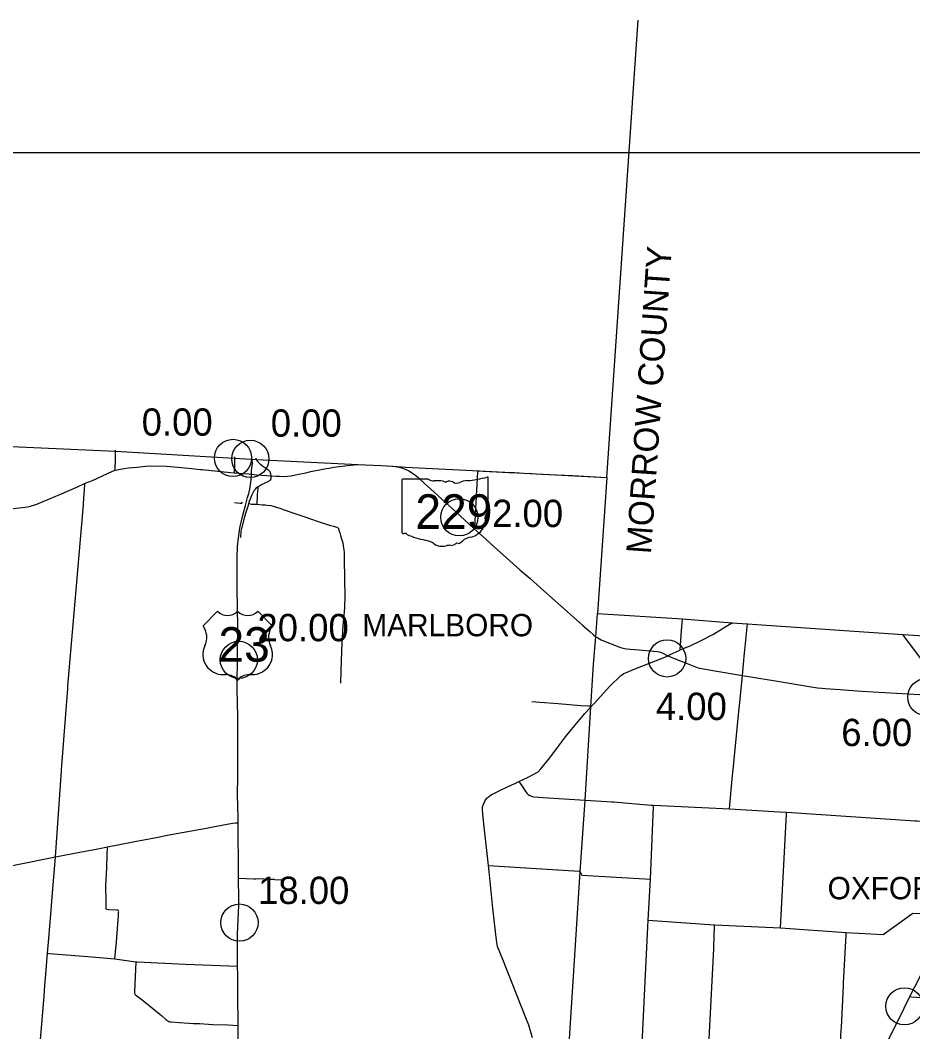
# Model space of a CAD drawing. Extents: x 1659811 to 1934326, y 644115 to 934867.
# Drawn here: x 1799814 to 1835797, y 864569 to 905333 of the extents above; entities that cross this region are included whole.
import ezdxf

# ---------------------------------------------------------------- set-up
doc = ezdxf.new("R2010")
doc.units = 0
for name, color, linetype in [('Default', 7, 'Continuous'), ('GM_X_Adjacent_County', 7, 'Continuous'), ('GM_X_Adjacent_County_Text', 7, 'Continuous'), ('GM_X_County', 7, 'Continuous'), ('GM_X_County_Road', 7, 'Continuous'), ('GM_X_State_Route', 7, 'Continuous'), ('GM_X_State_Shield', 7, 'Continuous'), ('GM_X_Township', 7, 'Continuous'), ('GM_X_Township_Road', 7, 'Continuous'), ('GM_X_Township_Text', 7, 'Continuous'), ('GM_X_US_Route', 7, 'Continuous'), ('GM_X_US_Shield', 7, 'Continuous'), ('SC_Scratch1', 7, 'Continuous')]:
    doc.layers.add(name, color=color, linetype=linetype)

msp = doc.modelspace()

# ---------------------------------------------------------------- linework, layer by layer
at = {"layer": 'Default'}
for centre in [(1808393, 887694), (1808393, 887694), (1809093, 887655), (1809093, 887655), (1817518, 885300), (1808627, 879557), (1825893, 879614), (1836343, 878055), (1808652, 868968), (1835461, 865595)]:
    msp.add_circle(centre, 750, dxfattribs=at)
at = {"layer": 'GM_X_Adjacent_County'}
msp.add_line((1823458, 886911), (1824723, 905333), dxfattribs=at)
at = {"layer": 'GM_X_County'}
msp.add_lwpolyline([(1797651, 888237), (1803655, 887971), (1808445, 887685), (1809126, 887642), (1809339, 887629), (1813443, 887429), (1813717, 887422), (1814360, 887388), (1814847, 887358), (1815353, 887328), (1818316, 887169), (1823458, 886911), (1823082, 881429), (1826517, 881205), (1828513, 881052), (1829123, 881005), (1835395, 880574), (1836682, 880495)], dxfattribs=at)
at = {"layer": 'GM_X_County_Road'}
for points in [[(1802428, 886671), (1802725, 886790), (1803530, 887161), (1803639, 887203), (1803789, 887229), (1804010, 887263), (1804184, 887296), (1804528, 887326), (1804861, 887359), (1805077, 887369), (1805715, 887362), (1806296, 887312), (1806604, 887281), (1807079, 887231), (1807143, 887228), (1808298, 887102), (1808443, 887089)], [(1797502, 885545), (1798225, 885516), (1798393, 885518), (1798918, 885581), (1799416, 885645), (1799891, 885700), (1800108, 885729), (1800227, 885756), (1800345, 885789), (1800404, 885808), (1800482, 885836), (1801245, 886152), (1801314, 886180), (1802090, 886513), (1802428, 886671)], [(1801484, 875131), (1801730, 878401), (1801736, 878492), (1802364, 885806), (1802368, 885867), (1802423, 886605), (1802428, 886671)], [(1826404, 879946), (1826423, 879954), (1826844, 880138), (1827215, 880304), (1827767, 880596), (1828264, 880901), (1828526, 881056)], [(1826423, 879954), (1826479, 880739), (1826518, 881195)], [(1822822, 877662), (1822979, 877822), (1823573, 878476), (1824013, 878909), (1824059, 878945), (1824151, 879002), (1824217, 879033), (1824631, 879211), (1825422, 879515), (1825871, 879688), (1825923, 879717)], [(1825923, 879717), (1825991, 879759), (1826404, 879946)], [(1818695, 874040), (1818726, 874065), (1818820, 874127), (1818849, 874146), (1819230, 874331), (1819753, 874577), (1819917, 874653), (1820258, 874816), (1820515, 874948), (1820647, 875011), (1820694, 875046), (1820805, 875160), (1821161, 875608), (1821552, 876138), (1821797, 876450), (1822043, 876750), (1822580, 877393), (1822787, 877627), (1822822, 877662)], [(1801238, 871613), (1801481, 875086), (1801483, 875120), (1801484, 875131)], [(1820462, 864324), (1820315, 864828), (1820199, 865126), (1819267, 867478), (1819059, 868009), (1819037, 868087), (1819024, 868161), (1818988, 868490), (1818871, 869545), (1818714, 871024), (1818688, 871275), (1818522, 872824), (1818481, 873185), (1818449, 873518), (1818456, 873613), (1818468, 873675), (1818498, 873766), (1818559, 873888), (1818627, 873984), (1818695, 874040)], [(1824699, 860768), (1824709, 860807), (1824715, 860860), (1824883, 864100), (1825114, 868796), (1825134, 869072), (1825228, 870716), (1825347, 873642), (1825350, 873697)], [(1825350, 873697), (1828404, 873550), (1830426, 873436), (1830706, 873421), (1835899, 873073), (1835968, 873069), (1839135, 872864)], [(1796250, 870609), (1800830, 871534), (1801238, 871613), (1802216, 871813), (1802942, 871947), (1803327, 872024), (1803819, 872121), (1804436, 872238), (1805225, 872387), (1805820, 872499), (1807386, 872793), (1807725, 872855), (1808371, 872970), (1808499, 872991), (1808602, 872989)], [(1801567, 856755), (1801567, 856755), (1801584, 856930), (1801742, 859524), (1801746, 859662), (1801732, 859727), (1801677, 859846), (1801556, 860087), (1800489, 862190), (1800471, 862240), (1800469, 862342), (1800776, 866006), (1800811, 866452), (1800848, 866888), (1800911, 867730), (1800965, 868323), (1801008, 868838), (1801046, 869299), (1801092, 869835), (1801238, 871613)]]:
    msp.add_lwpolyline(points, dxfattribs=at)
at = {"layer": 'GM_X_State_Route'}
for points in [[(1808448, 887738), (1808450, 887411), (1808443, 887089)], [(1808443, 887089), (1808443, 887089), (1809011, 887047), (1809140, 887038)], [(1809140, 887038), (1809351, 887019), (1809932, 886979), (1810132, 886963), (1810262, 886956), (1810420, 886950), (1810584, 886956), (1810738, 886979), (1811036, 887037), (1811335, 887099), (1811536, 887144), (1811949, 887231), (1812149, 887270), (1812265, 887288), (1812452, 887318), (1813005, 887387), (1813408, 887426)], [(1813408, 887426), (1813443, 887429), (1813717, 887422), (1814360, 887388), (1814824, 887360)], [(1814824, 887360), (1814847, 887358), (1815015, 887333), (1815089, 887321), (1815189, 887294), (1815338, 887242), (1815486, 887171), (1815704, 887032), (1815841, 886918), (1816128, 886656), (1816355, 886449), (1816954, 885901), (1817356, 885538), (1818106, 884845), (1818568, 884430), (1818934, 884102), (1819283, 883790), (1819954, 883190), (1820355, 882842), (1820806, 882440), (1821377, 881933), (1822496, 880940), (1822775, 880699), (1822923, 880569), (1823026, 880489), (1823096, 880443), (1823229, 880369), (1823524, 880245), (1823681, 880185), (1823974, 880072), (1824071, 880043), (1824169, 880019), (1824269, 880002), (1824418, 879984), (1824766, 879955), (1825340, 879913), (1825491, 879897), (1825574, 879880), (1825668, 879848), (1825923, 879717), (1826289, 879572), (1826707, 879409), (1826973, 879302), (1827103, 879251), (1827193, 879225), (1827284, 879205), (1827814, 879113), (1828926, 878930), (1829588, 878819), (1830263, 878712), (1831616, 878486), (1831957, 878431), (1832136, 878410), (1832267, 878397), (1832870, 878356), (1833733, 878300), (1836550, 878131)]]:
    msp.add_lwpolyline(points, dxfattribs=at)
at = {"layer": 'GM_X_State_Shield'}
for p, q in [((1815205, 886800), (1815205, 884687)), ((1815205, 886800), (1815205, 884687)), ((1816258, 886837), (1815239, 886837)), ((1816258, 886837), (1815239, 886837)), ((1818685, 885784), (1818685, 886889)), ((1818685, 885784), (1818685, 886889)), ((1818685, 885784), (1818685, 885784)), ((1818685, 885784), (1818685, 885784))]:
    msp.add_line(p, q, dxfattribs=at)
for centre, major_axis, start_param, end_param in [((1815244, 886805), (40.3, 0), 1.712693, 3.28349), ((1815244, 886805), (40.3, 0), 1.712693, 3.28349), ((1816501, 887082), (391, 0), 4.042523, 4.731795), ((1816501, 887082), (391, 0), 4.042523, 4.731795), ((1816630, 885650), (1404, 0), 1.404758, 1.657858), ((1816630, 885650), (1404, 0), 1.404758, 1.657858), ((1816949, 886816), (113, 0), 3.836095, 5.185415), ((1816949, 886816), (113, 0), 3.836095, 5.185415), ((1817115, 886572), (235, 0), 0.950623, 2.079405), ((1817115, 886572), (235, 0), 0.950623, 2.079405), ((1817418, 886907), (282, 0), 4.081561, 5.145723), ((1817418, 886907), (282, 0), 4.081561, 5.145723), ((1817916, 886191), (743, 0), 1.699011, 2.107814), ((1817916, 886191), (743, 0), 1.699011, 2.107814), ((1817445, 889718), (3691, 0), 4.814394, 5.042369), ((1817445, 889718), (3691, 0), 4.814394, 5.042369), ((1818646, 886894), (38.7, 0), 6.141152, 7.989035), ((1818646, 886894), (38.7, 0), 6.141152, 7.989035), ((1818824, 885321), (262, 0), 2.387724, 3.262537), ((1818824, 885321), (262, 0), 2.387724, 3.262537), ((1818676, 885703), (60, 0), 1.883978, 3.671073), ((1818676, 885703), (60, 0), 1.883978, 3.671073), ((1818295, 885563), (360, 0), 5.934695, 6.695948), ((1818295, 885563), (360, 0), 5.934695, 6.695948), ((1818644, 885779), (41.5, 0), 5.05454, 6.418171), ((1818644, 885779), (41.5, 0), 5.05454, 6.418171), ((1817652, 885180), (923, 0), 5.101752, 6.440018), ((1817652, 885180), (923, 0), 5.101752, 6.440018), ((1815245, 884683), (40.7, 0), 3.00124, 4.508301), ((1815245, 884683), (40.7, 0), 3.00124, 4.508301), ((1815251, 884899), (310, 0), 4.665946, 4.897461), ((1815251, 884899), (310, 0), 4.665946, 4.897461), ((1815314, 884565), (112, 0), 0.519207, 1.627899), ((1815314, 884565), (112, 0), 0.519207, 1.627899), ((1816728, 886464), (2665, 0), 4.195997, 4.488961), ((1816728, 886464), (2665, 0), 4.195997, 4.488961), ((1815933, 883738), (834, 0), 0.823519, 1.323587), ((1815933, 883738), (834, 0), 0.823519, 1.323587), ((1816835, 884555), (529, 0), 4.026481, 4.996735), ((1816835, 884555), (529, 0), 4.026481, 4.996735), ((1817141, 883824), (435, 0), 1.495662, 1.94098), ((1817141, 883824), (435, 0), 1.495662, 1.94098), ((1817179, 884397), (282, 0), 4.691044, 5.507374), ((1817179, 884397), (282, 0), 4.691044, 5.507374), ((1817434, 884192), (79.4, 0), 1.147584, 2.315152), ((1817434, 884192), (79.4, 0), 1.147584, 2.315152), ((1817401, 884482), (298, 0), 4.937069, 5.64225), ((1817401, 884482), (298, 0), 4.937069, 5.64225), ((1818041, 884094), (506, 0), 1.647645, 2.488434), ((1818041, 884094), (506, 0), 1.647645, 2.488434)]:
    msp.add_ellipse(centre, major_axis=major_axis, ratio=0.8, start_param=start_param, end_param=end_param, dxfattribs=at)
at = {"layer": 'GM_X_Township'}
msp.add_lwpolyline([(1836785, 859928), (1833125, 860220), (1832799, 860239), (1832694, 860243), (1830166, 860402), (1830089, 860410), (1830057, 860416), (1824857, 860710), (1823464, 860801), (1821743, 860915), (1821820, 862138), (1821956, 864281), (1822382, 871013), (1822583, 873901), (1822822, 877662), (1822932, 879384), (1823026, 880489), (1823082, 881429)], dxfattribs=at)
at = {"layer": 'GM_X_Township_Road'}
for points in [[(1803639, 887203), (1803654, 887676), (1803660, 888000)], [(1809932, 886979), (1809918, 887050), (1809907, 887094), (1809888, 887135), (1809878, 887151), (1809840, 887193), (1809801, 887219), (1809584, 887360), (1809495, 887435), (1809449, 887480), (1809413, 887519), (1809392, 887551), (1809310, 887690)], [(1818106, 884845), (1818121, 884859), (1818133, 884883), (1818136, 884905), (1818252, 886879), (1818267, 887127), (1818268, 887136), (1818271, 887143), (1818274, 887150), (1818280, 887162)], [(1818280, 887162), (1818283, 887165), (1818289, 887169), (1818299, 887170), (1818316, 887171), (1818334, 887171), (1818481, 887161), (1819006, 887135), (1819514, 887112), (1819744, 887102), (1820121, 887082), (1820432, 887068), (1820842, 887046), (1821432, 887018), (1822088, 886984), (1822989, 886935), (1823461, 886911)], [(1808984, 885705), (1809011, 885796), (1809034, 885855), (1809061, 885951), (1809170, 886226), (1809206, 886304), (1809251, 886376), (1809294, 886437), (1809358, 886504), (1809406, 886542), (1809454, 886576), (1809542, 886627), (1809831, 886763), (1809881, 886792), (1809913, 886825), (1809931, 886870), (1809935, 886910), (1809932, 886979)], [(1809386, 886211), (1809409, 886473), (1809406, 886542)], [(1808454, 885901), (1808566, 885881), (1808684, 885871), (1808743, 885873), (1808777, 885905)], [(1809034, 885855), (1809142, 885837), (1809263, 885827), (1809364, 885824), (1809568, 885807), (1809684, 885798), (1809773, 885791), (1809914, 885774), (1810011, 885752), (1810278, 885666), (1810454, 885608), (1810925, 885443), (1811247, 885331), (1811523, 885237)], [(1809364, 885824), (1809383, 886171), (1809386, 886211)], [(1808714, 884485), (1808722, 884731), (1808722, 884738), (1808750, 884850), (1808872, 885317), (1808915, 885473), (1808938, 885554), (1808984, 885705)], [(1811523, 885237), (1811827, 885133), (1812317, 884973), (1812441, 884940), (1812528, 884920), (1812580, 884904), (1812610, 884886), (1812639, 884853), (1812664, 884782), (1812698, 884680), (1812730, 884568), (1812770, 884428), (1812820, 884266), (1812840, 884152), (1812859, 883988), (1812870, 883884), (1812870, 883618), (1812883, 882825), (1812883, 882752), (1812905, 882162), (1812885, 881655), (1812818, 880932), (1812765, 879975), (1812762, 879888), (1812743, 879096), (1812732, 878621)], [(1828926, 878930), (1829014, 879840), (1829023, 879943), (1829130, 881016)], [(1836550, 878131), (1836572, 878407), (1836577, 878507), (1836605, 878769), (1836613, 878847), (1836605, 878899), (1836595, 878967), (1836565, 879011), (1836515, 879086), (1835436, 880521), (1835397, 880584)], [(1828404, 873550), (1828535, 874900), (1828545, 874985), (1828797, 877614), (1828805, 877701), (1828926, 878930)], [(1820435, 877874), (1820766, 877848), (1821496, 877793), (1822410, 877722), (1822732, 877701), (1822772, 877694), (1822797, 877688), (1822822, 877662)], [(1819917, 874653), (1820070, 874430), (1820190, 874250), (1820246, 874169), (1820290, 874124), (1820359, 874086), (1820425, 874058), (1820460, 874051)], [(1820460, 874051), (1820518, 874039), (1820891, 874015), (1822583, 873901), (1822593, 873900)], [(1822593, 873900), (1823661, 873833), (1823727, 873829), (1825253, 873705), (1825350, 873697)], [(1830464, 868756), (1830701, 873344), (1830706, 873421)], [(1803268, 870443), (1803301, 871169), (1803323, 871703), (1803327, 872024)], [(1818688, 871275), (1822342, 871039), (1822367, 871038)], [(1808615, 870762), (1809236, 870737), (1809316, 870737), (1809432, 870743), (1809843, 870725), (1810007, 870717), (1810039, 870714), (1810063, 870708), (1810302, 870697), (1810369, 870694)], [(1822367, 871038), (1822368, 871038), (1822382, 871013), (1822458, 870878), (1825228, 870716)], [(1803630, 867510), (1803691, 868196), (1803773, 869260), (1803782, 869375), (1803783, 869405), (1803781, 869425), (1803775, 869439), (1803764, 869452), (1803746, 869464), (1803713, 869468), (1803374, 869487), (1803312, 869492), (1803294, 869504), (1803281, 869529), (1803275, 869558), (1803280, 869733), (1803274, 869853), (1803267, 870424), (1803268, 870443)], [(1825134, 869072), (1827790, 868881), (1827808, 868880), (1830464, 868756), (1833115, 868570), (1834606, 868488), (1835796, 869350), (1837331, 869279), (1837434, 869271)], [(1824883, 864100), (1825008, 864087), (1825479, 864057), (1827301, 863943), (1827512, 863928), (1827528, 863927), (1827544, 863932), (1827556, 863942), (1827563, 863956), (1827574, 864035), (1827772, 867912), (1827777, 867978), (1827806, 868822), (1827808, 868880)], [(1832712, 860086), (1832692, 860180), (1832694, 860243), (1832711, 860815), (1832717, 860894), (1832916, 864638), (1832920, 864735), (1833003, 866422), (1833008, 866525), (1833111, 868476), (1833115, 868570)], [(1800911, 867730), (1800986, 867727), (1801330, 867699), (1802540, 867596), (1803630, 867510), (1804477, 867384), (1804498, 867383), (1804527, 867381)], [(1804477, 867384), (1804421, 866175), (1804424, 866127), (1804449, 866069), (1804513, 866012), (1804732, 865849), (1805503, 865225), (1805691, 865068), (1805810, 864983), (1805846, 864967), (1805905, 864963), (1806229, 864943), (1806794, 864904), (1807037, 864899), (1807575, 864865), (1808185, 864842), (1808605, 864823)], [(1804527, 867381), (1806474, 867297)], [(1806474, 867297), (1808579, 867207)], [(1835681, 865996), (1835751, 865973), (1841870, 865582), (1844920, 865421)]]:
    msp.add_lwpolyline(points, dxfattribs=at)
at = {"layer": 'GM_X_US_Route'}
for points in [[(1808684, 884925), (1808774, 885335), (1808893, 885780), (1808982, 886093), (1809032, 886266), (1809069, 886438), (1809101, 886628), (1809127, 886805), (1809140, 887038), (1809140, 887166), (1809178, 887493), (1809158, 887698)], [(1808573, 884088), (1808574, 884127), (1808608, 884480), (1808669, 884858), (1808684, 884925)], [(1808559, 883718), (1808573, 884088)], [(1808595, 873359), (1808593, 873477), (1808580, 874305), (1808584, 874680), (1808589, 875164), (1808584, 876236), (1808583, 877272), (1808564, 878356), (1808567, 879838), (1808589, 880869), (1808563, 882458), (1808556, 883637), (1808559, 883718)], [(1832814, 860270), (1833045, 860728), (1833707, 862039), (1833995, 862623), (1834269, 863162), (1835215, 865051), (1835681, 865996), (1836078, 866774), (1836442, 867502), (1837331, 869279), (1837642, 869882), (1838022, 870648), (1838475, 871555), (1838873, 872351), (1839135, 872864), (1840316, 875226), (1840905, 876404)], [(1808574, 868253), (1808573, 868508), (1808622, 869660), (1808622, 869931), (1808615, 870762), (1808609, 871383), (1808606, 872500), (1808602, 872989), (1808595, 873359)], [(1808580, 867154), (1808579, 867207), (1808575, 868049), (1808574, 868253)], [(1808593, 863493), (1808595, 863872), (1808605, 864823), (1808590, 866059), (1808585, 866653), (1808583, 866893), (1808580, 867154)]]:
    msp.add_lwpolyline(points, dxfattribs=at)
at = {"layer": 'GM_X_US_Shield'}
for p, q in [((1807768, 881512), (1807188, 880932)), ((1807768, 881512), (1807188, 880932)), ((1809972, 880932), (1809392, 881512)), ((1809972, 880932), (1809392, 881512)), ((1808000, 878960), (1808116, 878960)), ((1808000, 878960), (1808116, 878960)), ((1809044, 878960), (1809160, 878960)), ((1809044, 878960), (1809160, 878960))]:
    msp.add_line(p, q, dxfattribs=at)
for centre, radius, start, end in [((1808174, 881927), 580, 225.573, 314.427), ((1808174, 881927), 580, 225.573, 314.427), ((1808986, 881927), 580, 225.573, 314.427), ((1808986, 881927), 580, 225.573, 314.427), ((1806523, 880466), 812, 334.5471, 35.0009), ((1806523, 880466), 812, 334.5471, 35.0009), ((1810637, 880466), 812, 144.9991, 205.4529), ((1810637, 880466), 812, 144.9991, 205.4529), ((1807991, 879772), 812, 154.8319, 270.6383), ((1807991, 879772), 812, 154.8319, 270.6383), ((1809169, 879772), 812, 269.3617, 25.1681), ((1809169, 879772), 812, 269.3617, 25.1681), ((1808116, 878380), 580, 36.8699, 90), ((1808116, 878380), 580, 36.8699, 90), ((1809044, 878380), 580, 90, 143.1301), ((1809044, 878380), 580, 90, 143.1301)]:
    msp.add_arc(centre, radius, start, end, dxfattribs=at)
at = {"layer": 'SC_Scratch1'}
msp.add_lwpolyline([(1729596, 899996), (1925846, 899996), (1925846, 765496), (1729596, 765496)], close=True, dxfattribs=at)

# ---------------------------------------------------------------- texts
at = {"layer": 'Default'}
for s, p in [('0.00', (1804711, 888590)), ('0.00', (1809915, 888550)), ('2.00', (1818838, 884909)), ('20.00', (1809377, 880307)), ('4.00', (1825439, 877133)), ('6.00', (1832913, 876081)), ('18.00', (1809402, 869718))]:
    msp.add_text(s, height=1100, dxfattribs=at).set_placement(p)
at = {"layer": 'GM_X_Adjacent_County_Text'}
msp.add_text('MORROW COUNTY', height=1000, rotation=86.0902, dxfattribs=at).set_placement((1825240, 883804))
at = {"layer": 'GM_X_State_Shield'}
msp.add_text('229', height=1392.2, dxfattribs=at).set_placement((1815744, 884836))
msp.add_text('229', height=1392.2, dxfattribs=at).set_placement((1815744, 884836))
at = {"layer": 'GM_X_Township_Text'}
for s, p in [('MARLBORO', (1813603, 880507)), ('OXFORD', (1832362, 869907))]:
    msp.add_text(s, height=900, rotation=0, dxfattribs=at).set_placement(p)
at = {"layer": 'GM_X_US_Shield'}
msp.add_text('23', height=1392.2, dxfattribs=at).set_placement((1807805, 879482))
msp.add_text('23', height=1392.2, dxfattribs=at).set_placement((1807805, 879482))

doc.saveas('drawing.dxf')
